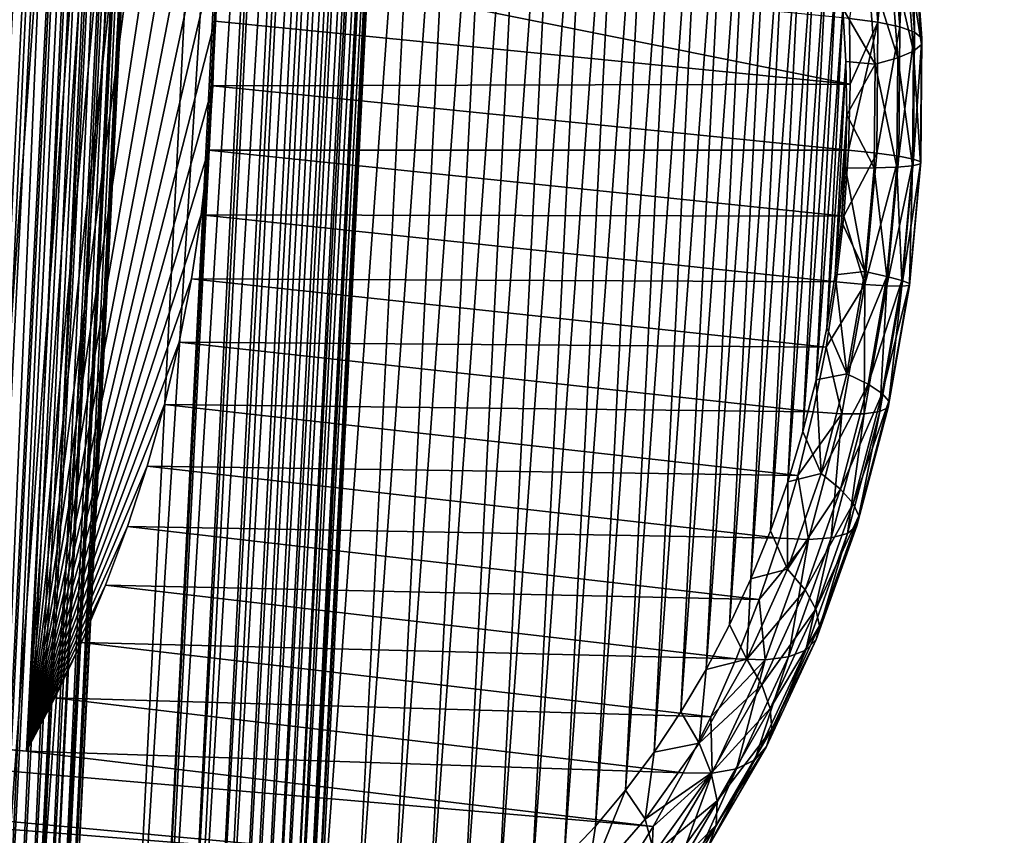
# Model space of a CAD drawing. Header units: millimetres. Extents: x -99 to 221, y -61 to 39.
# Tile 427 of 656: x 205.65 to 207.92, y -54.92 to -53.04. Entities that reach past the tile are written whole.
import ezdxf

# ---------------------------------------------------------------- set-up
doc = ezdxf.new("R2010")
doc.units = ezdxf.units.MM
doc.header["$LTSCALE"] = 33.374815
for name, color, linetype in [('121', 7, 'CONTINUOUS'), ('123', 7, 'CONTINUOUS'), ('125', 7, 'CONTINUOUS'), ('126', 7, 'CONTINUOUS'), ('128', 7, 'CONTINUOUS'), ('139', 7, 'CONTINUOUS'), ('140', 7, 'CONTINUOUS'), ('33', 7, 'CONTINUOUS')]:
    doc.layers.add(name, color=color, linetype=linetype)

msp = doc.modelspace()

# ---------------------------------------------------------------- linework, layer by layer
at = {"layer": '121', "color": 7, "linetype": 'Continuous'}
for points in [[(205.6835, -55.2995, -240.0072), (205.9616, -51.4402, -240.1148), (205.7673, -55.3281, -239.9205), (205.6835, -55.2995, -240.0072)], [(205.875, -51.4688, -240.1986), (205.9616, -51.4402, -240.1148), (205.6835, -55.2995, -240.0072), (205.875, -51.4688, -240.1986)], [(206.333, -55.3281, -239.3548), (206.5273, -51.4402, -239.5492), (206.611, -51.4688, -239.4625), (206.333, -55.3281, -239.3548)], [(205.6017, -55.2635, -240.0925), (205.875, -51.4688, -240.1986), (205.6835, -55.2995, -240.0072), (205.6017, -55.2635, -240.0925)], [(205.7896, -51.5047, -240.2804), (205.875, -51.4688, -240.1986), (205.6017, -55.2635, -240.0925), (205.7896, -51.5047, -240.2804)], [(206.4196, -55.2995, -239.2711), (206.333, -55.3281, -239.3548), (206.611, -51.4688, -239.4625), (206.4196, -55.2995, -239.2711)], [(206.6928, -51.5047, -239.3772), (206.4196, -55.2995, -239.2711), (206.611, -51.4688, -239.4625), (206.6928, -51.5047, -239.3772)], [(205.5219, -55.2203, -240.1767), (205.7896, -51.5047, -240.2804), (205.6017, -55.2635, -240.0925), (205.5219, -55.2203, -240.1767)], [(205.7054, -51.548, -240.3602), (205.7896, -51.5047, -240.2804), (205.5219, -55.2203, -240.1767), (205.7054, -51.548, -240.3602)], [(206.505, -55.2635, -239.1893), (206.4196, -55.2995, -239.2711), (206.6928, -51.5047, -239.3772), (206.505, -55.2635, -239.1893)], [(206.7726, -51.548, -239.293), (206.505, -55.2635, -239.1893), (206.6928, -51.5047, -239.3772), (206.7726, -51.548, -239.293)], [(205.4446, -55.17, -240.259), (205.7054, -51.548, -240.3602), (205.5219, -55.2203, -240.1767), (205.4446, -55.17, -240.259)], [(205.6231, -51.5983, -240.4375), (205.7054, -51.548, -240.3602), (205.4446, -55.17, -240.259), (205.6231, -51.5983, -240.4375)], [(206.5891, -55.2203, -239.1095), (206.505, -55.2635, -239.1893), (206.7726, -51.548, -239.293), (206.5891, -55.2203, -239.1095)], [(206.85, -51.5983, -239.2107), (206.5891, -55.2203, -239.1095), (206.7726, -51.548, -239.293), (206.85, -51.5983, -239.2107)], [(206.6715, -55.17, -239.0322), (206.5891, -55.2203, -239.1095), (206.85, -51.5983, -239.2107), (206.6715, -55.17, -239.0322)], [(206.9246, -51.6555, -239.1303), (206.6715, -55.17, -239.0322), (206.85, -51.5983, -239.2107), (206.9246, -51.6555, -239.1303)], [(206.7518, -55.1127, -238.9575), (206.6715, -55.17, -239.0322), (206.9246, -51.6555, -239.1303), (206.7518, -55.1127, -238.9575)], [(206.9963, -51.7195, -239.0523), (206.7518, -55.1127, -238.9575), (206.9246, -51.6555, -239.1303), (206.9963, -51.7195, -239.0523)], [(206.8299, -55.0488, -238.8859), (206.7518, -55.1127, -238.9575), (206.9963, -51.7195, -239.0523), (206.8299, -55.0488, -238.8859)], [(207.0646, -51.7898, -238.9769), (206.8299, -55.0488, -238.8859), (206.9963, -51.7195, -239.0523), (207.0646, -51.7898, -238.9769)], [(206.9052, -54.9784, -238.8175), (206.8299, -55.0488, -238.8859), (207.0646, -51.7898, -238.9769), (206.9052, -54.9784, -238.8175)], [(207.1294, -51.8664, -238.9044), (206.9052, -54.9784, -238.8175), (207.0646, -51.7898, -238.9769), (207.1294, -51.8664, -238.9044)], [(206.9777, -54.9019, -238.7527), (206.9052, -54.9784, -238.8175), (207.1294, -51.8664, -238.9044), (206.9777, -54.9019, -238.7527)], [(207.1904, -51.9488, -238.8352), (206.9777, -54.9019, -238.7527), (207.1294, -51.8664, -238.9044), (207.1904, -51.9488, -238.8352)], [(207.0469, -54.8195, -238.6917), (206.9777, -54.9019, -238.7527), (207.1904, -51.9488, -238.8352), (207.0469, -54.8195, -238.6917)], [(207.2474, -52.0367, -238.7694), (207.0469, -54.8195, -238.6917), (207.1904, -51.9488, -238.8352), (207.2474, -52.0367, -238.7694)], [(207.1127, -54.7315, -238.6347), (207.0469, -54.8195, -238.6917), (207.2474, -52.0367, -238.7694), (207.1127, -54.7315, -238.6347)], [(207.3001, -52.1299, -238.7074), (207.1127, -54.7315, -238.6347), (207.2474, -52.0367, -238.7694), (207.3001, -52.1299, -238.7074)], [(207.1747, -54.6384, -238.582), (207.1127, -54.7315, -238.6347), (207.3001, -52.1299, -238.7074), (207.1747, -54.6384, -238.582)], [(207.3483, -52.2279, -238.6494), (207.1747, -54.6384, -238.582), (207.3001, -52.1299, -238.7074), (207.3483, -52.2279, -238.6494)], [(207.2328, -54.5404, -238.5338), (207.1747, -54.6384, -238.582), (207.3483, -52.2279, -238.6494), (207.2328, -54.5404, -238.5338)], [(207.392, -52.3304, -238.5955), (207.2328, -54.5404, -238.5338), (207.3483, -52.2279, -238.6494), (207.392, -52.3304, -238.5955)], [(207.2866, -54.4378, -238.4901), (207.2328, -54.5404, -238.5338), (207.392, -52.3304, -238.5955), (207.2866, -54.4378, -238.4901)], [(207.4307, -52.4369, -238.546), (207.2866, -54.4378, -238.4901), (207.392, -52.3304, -238.5955), (207.4307, -52.4369, -238.546)], [(207.3361, -54.3313, -238.4514), (207.2866, -54.4378, -238.4901), (207.4307, -52.4369, -238.546), (207.3361, -54.3313, -238.4514)], [(207.4646, -52.5472, -238.5012), (207.3361, -54.3313, -238.4514), (207.4307, -52.4369, -238.546), (207.4646, -52.5472, -238.5012)], [(207.3809, -54.221, -238.4175), (207.3361, -54.3313, -238.4514), (207.4646, -52.5472, -238.5012), (207.3809, -54.221, -238.4175)], [(207.4933, -52.6606, -238.4611), (207.3809, -54.221, -238.4175), (207.4646, -52.5472, -238.5012), (207.4933, -52.6606, -238.4611)], [(207.421, -54.1076, -238.3888), (207.3809, -54.221, -238.4175), (207.4933, -52.6606, -238.4611), (207.421, -54.1076, -238.3888)], [(207.5169, -52.7769, -238.4259), (207.421, -54.1076, -238.3888), (207.4933, -52.6606, -238.4611), (207.5169, -52.7769, -238.4259)], [(207.4562, -53.9914, -238.3652), (207.421, -54.1076, -238.3888), (207.5169, -52.7769, -238.4259), (207.4562, -53.9914, -238.3652)], [(207.5351, -52.8955, -238.3958), (207.4562, -53.9914, -238.3652), (207.5169, -52.7769, -238.4259), (207.5351, -52.8955, -238.3958)], [(207.4863, -53.8727, -238.347), (207.4562, -53.9914, -238.3652), (207.5351, -52.8955, -238.3958), (207.4863, -53.8727, -238.347)], [(207.548, -53.016, -238.3709), (207.4863, -53.8727, -238.347), (207.5351, -52.8955, -238.3958), (207.548, -53.016, -238.3709)], [(207.5112, -53.7523, -238.3341), (207.4863, -53.8727, -238.347), (207.548, -53.016, -238.3709), (207.5112, -53.7523, -238.3341)], [(207.5554, -53.1379, -238.3513), (207.5112, -53.7523, -238.3341), (207.548, -53.016, -238.3709), (207.5554, -53.1379, -238.3513)], [(207.5308, -53.6303, -238.3267), (207.5112, -53.7523, -238.3341), (207.5554, -53.1379, -238.3513), (207.5308, -53.6303, -238.3267)], [(207.5574, -53.2608, -238.337), (207.5308, -53.6303, -238.3267), (207.5554, -53.1379, -238.3513), (207.5574, -53.2608, -238.337)], [(207.5451, -53.5075, -238.3247), (207.5308, -53.6303, -238.3267), (207.5574, -53.2608, -238.337), (207.5451, -53.5075, -238.3247)], [(207.554, -53.3841, -238.3281), (207.5451, -53.5075, -238.3247), (207.5574, -53.2608, -238.337), (207.554, -53.3841, -238.3281)]]:
    msp.add_3dface(points, dxfattribs=at)
at = {"layer": '123', "color": 7, "linetype": 'Continuous'}
for points in [[(206.099, -53.0446, -235.9891), (207.5653, -53.1901, -237.4974), (206.0974, -52.896, -236.0056), (206.099, -53.0446, -235.9891)], [(207.5653, -53.1901, -237.4974), (207.5634, -53.0384, -237.5145), (206.0974, -52.896, -236.0056), (207.5653, -53.1901, -237.4974)], [(206.0946, -53.1938, -235.9786), (207.5653, -53.1901, -237.4974), (206.099, -53.0446, -235.9891), (206.0946, -53.1938, -235.9786)], [(186.5521, -53.1348, -216.8227), (186.3811, -53.385, -216.9687), (207.0371, -55.0218, -237.8425), (186.5521, -53.1348, -216.8227)], [(207.1108, -54.9032, -237.7807), (186.5521, -53.1348, -216.8227), (207.0371, -55.0218, -237.8425), (207.1108, -54.9032, -237.7807)], [(186.5521, -53.1348, -216.8227), (207.1108, -54.9032, -237.7807), (205.6643, -54.7291, -236.2555), (186.5521, -53.1348, -216.8227)], [(205.2473, -54.6895, -235.8266), (186.5521, -53.1348, -216.8227), (205.6643, -54.7291, -236.2555), (205.2473, -54.6895, -235.8266)], [(206.0841, -53.3429, -235.9742), (207.5609, -53.3424, -237.4866), (206.0946, -53.1938, -235.9786), (206.0841, -53.3429, -235.9742)], [(207.5609, -53.3424, -237.4866), (207.5653, -53.1901, -237.4974), (206.0946, -53.1938, -235.9786), (207.5609, -53.3424, -237.4866)], [(206.0677, -53.4915, -235.9758), (207.5501, -53.4947, -237.4822), (206.0841, -53.3429, -235.9742), (206.0677, -53.4915, -235.9758)], [(207.5501, -53.4947, -237.4822), (207.5609, -53.3424, -237.4866), (206.0841, -53.3429, -235.9742), (207.5501, -53.4947, -237.4822)], [(186.3811, -53.385, -216.9687), (186.1926, -53.6087, -217.1349), (206.8764, -55.2411, -237.9814), (186.3811, -53.385, -216.9687)], [(207.0371, -55.0218, -237.8425), (186.3811, -53.385, -216.9687), (206.9589, -55.1346, -237.9095), (207.0371, -55.0218, -237.8425)], [(206.9589, -55.1346, -237.9095), (186.3811, -53.385, -216.9687), (206.8764, -55.2411, -237.9814), (206.9589, -55.1346, -237.9095)], [(206.0452, -53.6392, -235.9835), (207.533, -53.6464, -237.4841), (206.0677, -53.4915, -235.9758), (206.0452, -53.6392, -235.9835)], [(207.533, -53.6464, -237.4841), (207.5501, -53.4947, -237.4822), (206.0677, -53.4915, -235.9758), (207.533, -53.6464, -237.4841)], [(186.1926, -53.6087, -217.1349), (185.9888, -53.8029, -217.3192), (206.6997, -55.434, -238.1388), (186.1926, -53.6087, -217.1349)], [(206.8764, -55.2411, -237.9814), (186.1926, -53.6087, -217.1349), (206.7899, -55.3411, -238.0579), (206.8764, -55.2411, -237.9814)], [(206.7899, -55.3411, -238.0579), (186.1926, -53.6087, -217.1349), (206.6997, -55.434, -238.1388), (206.7899, -55.3411, -238.0579)], [(206.0169, -53.7854, -235.9972), (207.5096, -53.7971, -237.4925), (206.0452, -53.6392, -235.9835), (206.0169, -53.7854, -235.9972)], [(207.5096, -53.7971, -237.4925), (207.533, -53.6464, -237.4841), (206.0452, -53.6392, -235.9835), (207.5096, -53.7971, -237.4925)], [(205.9828, -53.9297, -236.0169), (207.48, -53.9462, -237.5071), (206.0169, -53.7854, -235.9972), (205.9828, -53.9297, -236.0169)], [(207.48, -53.9462, -237.5071), (207.5096, -53.7971, -237.4925), (206.0169, -53.7854, -235.9972), (207.48, -53.9462, -237.5071)], [(206.6997, -55.434, -238.1388), (185.9888, -53.8029, -217.3192), (206.6061, -55.5197, -238.2238), (206.6997, -55.434, -238.1388)], [(206.6061, -55.5197, -238.2238), (185.9888, -53.8029, -217.3192), (193.819, -54.5206, -225.3995), (206.6061, -55.5197, -238.2238)], [(205.9431, -54.0715, -236.0424), (207.4443, -54.0932, -237.5281), (205.9828, -53.9297, -236.0169), (205.9431, -54.0715, -236.0424)], [(207.4443, -54.0932, -237.5281), (207.48, -53.9462, -237.5071), (205.9828, -53.9297, -236.0169), (207.4443, -54.0932, -237.5281)], [(205.8977, -54.2107, -236.0739), (207.4027, -54.2376, -237.5553), (205.9431, -54.0715, -236.0424), (205.8977, -54.2107, -236.0739)], [(207.4027, -54.2376, -237.5553), (207.4443, -54.0932, -237.5281), (205.9431, -54.0715, -236.0424), (207.4027, -54.2376, -237.5553)], [(205.847, -54.3463, -236.111), (207.3552, -54.3789, -237.5887), (205.8977, -54.2107, -236.0739), (205.847, -54.3463, -236.111)], [(207.3552, -54.3789, -237.5887), (207.4027, -54.2376, -237.5553), (205.8977, -54.2107, -236.0739), (207.3552, -54.3789, -237.5887)], [(205.7911, -54.4783, -236.1538), (207.3021, -54.5165, -237.628), (205.847, -54.3463, -236.111), (205.7911, -54.4783, -236.1538)], [(207.3021, -54.5165, -237.628), (207.3552, -54.3789, -237.5887), (205.847, -54.3463, -236.111), (207.3021, -54.5165, -237.628)], [(205.7302, -54.6058, -236.2019), (207.2436, -54.6501, -237.6733), (205.7911, -54.4783, -236.1538), (205.7302, -54.6058, -236.2019)], [(207.2436, -54.6501, -237.6733), (207.3021, -54.5165, -237.628), (205.7911, -54.4783, -236.1538), (207.2436, -54.6501, -237.6733)], [(194.9162, -54.7432, -226.8359), (206.5095, -55.5979, -238.3126), (193.819, -54.5206, -225.3995), (194.9162, -54.7432, -226.8359)], [(206.5095, -55.5979, -238.3126), (206.6061, -55.5197, -238.2238), (193.819, -54.5206, -225.3995), (206.5095, -55.5979, -238.3126)], [(205.6643, -54.7291, -236.2555), (207.1797, -54.7792, -237.7242), (205.7302, -54.6058, -236.2019), (205.6643, -54.7291, -236.2555)], [(207.1797, -54.7792, -237.7242), (207.2436, -54.6501, -237.6733), (205.7302, -54.6058, -236.2019), (207.1797, -54.7792, -237.7242)], [(207.1108, -54.9032, -237.7807), (207.1797, -54.7792, -237.7242), (205.6643, -54.7291, -236.2555), (207.1108, -54.9032, -237.7807)], [(206.3085, -55.7303, -238.5003), (206.4102, -55.6681, -238.4049), (194.9162, -54.7432, -226.8359), (206.3085, -55.7303, -238.5003)], [(206.4102, -55.6681, -238.4049), (206.5095, -55.5979, -238.3126), (194.9162, -54.7432, -226.8359), (206.4102, -55.6681, -238.4049)], [(196.0682, -54.9501, -228.3443), (206.3085, -55.7303, -238.5003), (194.9162, -54.7432, -226.8359), (196.0682, -54.9501, -228.3443)]]:
    msp.add_3dface(points, dxfattribs=at)
at = {"layer": '125', "color": 7, "linetype": 'Continuous'}
for points in [[(207.5634, -53.0384, -237.5145), (207.6288, -53.047, -237.5945), (207.6059, -52.7486, -237.6472), (207.5634, -53.0384, -237.5145)], [(207.6288, -53.047, -237.5945), (207.6568, -52.7629, -237.7365), (207.6059, -52.7486, -237.6472), (207.6288, -53.047, -237.5945)], [(207.6794, -53.0577, -237.6844), (207.6568, -52.7629, -237.7365), (207.6288, -53.047, -237.5945), (207.6794, -53.0577, -237.6844)], [(207.6794, -53.0577, -237.6844), (207.6916, -52.7811, -237.8325), (207.6568, -52.7629, -237.7365), (207.6794, -53.0577, -237.6844)], [(207.7137, -53.0702, -237.7816), (207.6916, -52.7811, -237.8325), (207.6794, -53.0577, -237.6844), (207.7137, -53.0702, -237.7816)], [(207.7137, -53.0702, -237.7816), (207.7093, -52.8026, -237.9325), (207.6916, -52.7811, -237.8325), (207.7137, -53.0702, -237.7816)], [(207.7306, -53.084, -237.883), (207.7092, -52.8269, -238.0334), (207.7093, -52.8026, -237.9325), (207.7306, -53.084, -237.883)], [(207.7306, -53.084, -237.883), (207.7093, -52.8026, -237.9325), (207.7137, -53.0702, -237.7816), (207.7306, -53.084, -237.883)], [(207.7297, -53.0988, -237.9857), (207.6913, -52.8531, -238.1322), (207.7092, -52.8269, -238.0334), (207.7297, -53.0988, -237.9857)], [(207.7297, -53.0988, -237.9857), (207.7092, -52.8269, -238.0334), (207.7306, -53.084, -237.883), (207.7297, -53.0988, -237.9857)], [(207.7109, -53.114, -238.0866), (207.6563, -52.8805, -238.226), (207.6913, -52.8531, -238.1322), (207.7109, -53.114, -238.0866)], [(207.7109, -53.114, -238.0866), (207.6913, -52.8531, -238.1322), (207.7297, -53.0988, -237.9857), (207.7109, -53.114, -238.0866)], [(207.6748, -53.1294, -238.1827), (207.6052, -52.9083, -238.312), (207.6563, -52.8805, -238.226), (207.6748, -53.1294, -238.1827)], [(207.6748, -53.1294, -238.1827), (207.6563, -52.8805, -238.226), (207.7109, -53.114, -238.0866), (207.6748, -53.1294, -238.1827)], [(207.6225, -53.1443, -238.2711), (207.548, -53.016, -238.3709), (207.6052, -52.9083, -238.312), (207.6225, -53.1443, -238.2711)], [(207.6225, -53.1443, -238.2711), (207.6052, -52.9083, -238.312), (207.6748, -53.1294, -238.1827), (207.6225, -53.1443, -238.2711)], [(207.5554, -53.1379, -238.3513), (207.548, -53.016, -238.3709), (207.6225, -53.1443, -238.2711), (207.5554, -53.1379, -238.3513)], [(207.5653, -53.1901, -237.4974), (207.5609, -53.3424, -237.4866), (207.6288, -53.047, -237.5945), (207.5653, -53.1901, -237.4974)], [(207.5609, -53.3424, -237.4866), (207.6263, -53.3497, -237.5667), (207.6288, -53.047, -237.5945), (207.5609, -53.3424, -237.4866)], [(207.5634, -53.0384, -237.5145), (207.5653, -53.1901, -237.4974), (207.6288, -53.047, -237.5945), (207.5634, -53.0384, -237.5145)], [(207.6263, -53.3497, -237.5667), (207.6794, -53.0577, -237.6844), (207.6288, -53.047, -237.5945), (207.6263, -53.3497, -237.5667)], [(207.677, -53.3567, -237.657), (207.6794, -53.0577, -237.6844), (207.6263, -53.3497, -237.5667), (207.677, -53.3567, -237.657)], [(207.677, -53.3567, -237.657), (207.7137, -53.0702, -237.7816), (207.6794, -53.0577, -237.6844), (207.677, -53.3567, -237.657)], [(207.7113, -53.3633, -237.7547), (207.7137, -53.0702, -237.7816), (207.677, -53.3567, -237.657), (207.7113, -53.3633, -237.7547)], [(207.7113, -53.3633, -237.7547), (207.7306, -53.084, -237.883), (207.7137, -53.0702, -237.7816), (207.7113, -53.3633, -237.7547)], [(207.7282, -53.3693, -237.8569), (207.7306, -53.084, -237.883), (207.7113, -53.3633, -237.7547), (207.7282, -53.3693, -237.8569)], [(207.7282, -53.3693, -237.8569), (207.7297, -53.0988, -237.9857), (207.7306, -53.084, -237.883), (207.7282, -53.3693, -237.8569)], [(207.7086, -53.3786, -238.0625), (207.6748, -53.1294, -238.1827), (207.7109, -53.114, -238.0866), (207.7086, -53.3786, -238.0625)], [(207.7086, -53.3786, -238.0625), (207.7109, -53.114, -238.0866), (207.7273, -53.3744, -237.9605), (207.7086, -53.3786, -238.0625)], [(207.7273, -53.3744, -237.9605), (207.7109, -53.114, -238.0866), (207.7297, -53.0988, -237.9857), (207.7273, -53.3744, -237.9605)], [(207.7273, -53.3744, -237.9605), (207.7297, -53.0988, -237.9857), (207.7282, -53.3693, -237.8569), (207.7273, -53.3744, -237.9605)], [(207.5574, -53.2608, -238.337), (207.5554, -53.1379, -238.3513), (207.6225, -53.1443, -238.2711), (207.5574, -53.2608, -238.337)], [(207.6725, -53.3816, -238.1597), (207.6225, -53.1443, -238.2711), (207.6748, -53.1294, -238.1827), (207.6725, -53.3816, -238.1597)], [(207.6725, -53.3816, -238.1597), (207.6748, -53.1294, -238.1827), (207.7086, -53.3786, -238.0625), (207.6725, -53.3816, -238.1597)], [(207.6203, -53.3835, -238.2494), (207.5574, -53.2608, -238.337), (207.6225, -53.1443, -238.2711), (207.6203, -53.3835, -238.2494)], [(207.6203, -53.3835, -238.2494), (207.6225, -53.1443, -238.2711), (207.6725, -53.3816, -238.1597), (207.6203, -53.3835, -238.2494)], [(207.554, -53.3841, -238.3281), (207.5574, -53.2608, -238.337), (207.6203, -53.3835, -238.2494), (207.554, -53.3841, -238.3281)], [(207.5609, -53.3424, -237.4866), (207.5501, -53.4947, -237.4822), (207.6263, -53.3497, -237.5667), (207.5609, -53.3424, -237.4866)], [(207.5501, -53.4947, -237.4822), (207.5985, -53.6523, -237.5642), (207.6263, -53.3497, -237.5667), (207.5501, -53.4947, -237.4822)], [(207.5985, -53.6523, -237.5642), (207.677, -53.3567, -237.657), (207.6263, -53.3497, -237.5667), (207.5985, -53.6523, -237.5642)], [(207.6495, -53.6557, -237.6545), (207.677, -53.3567, -237.657), (207.5985, -53.6523, -237.5642), (207.6495, -53.6557, -237.6545)], [(207.6495, -53.6557, -237.6545), (207.7113, -53.3633, -237.7547), (207.677, -53.3567, -237.657), (207.6495, -53.6557, -237.6545)], [(207.6844, -53.6565, -237.7523), (207.7113, -53.3633, -237.7547), (207.6495, -53.6557, -237.6545), (207.6844, -53.6565, -237.7523)], [(207.6844, -53.6565, -237.7523), (207.7282, -53.3693, -237.8569), (207.7113, -53.3633, -237.7547), (207.6844, -53.6565, -237.7523)], [(207.5451, -53.5075, -238.3247), (207.554, -53.3841, -238.3281), (207.5986, -53.6227, -238.2472), (207.5451, -53.5075, -238.3247)], [(207.5986, -53.6227, -238.2472), (207.554, -53.3841, -238.3281), (207.6203, -53.3835, -238.2494), (207.5986, -53.6227, -238.2472)], [(207.5986, -53.6227, -238.2472), (207.6203, -53.3835, -238.2494), (207.6496, -53.6339, -238.1575), (207.5986, -53.6227, -238.2472)], [(207.6496, -53.6339, -238.1575), (207.6203, -53.3835, -238.2494), (207.6725, -53.3816, -238.1597), (207.6496, -53.6339, -238.1575)], [(207.6496, -53.6339, -238.1575), (207.6725, -53.3816, -238.1597), (207.6844, -53.6431, -238.0602), (207.6496, -53.6339, -238.1575)], [(207.6844, -53.6431, -238.0602), (207.6725, -53.3816, -238.1597), (207.7086, -53.3786, -238.0625), (207.6844, -53.6431, -238.0602)], [(207.7021, -53.6546, -237.8545), (207.7282, -53.3693, -237.8569), (207.6844, -53.6565, -237.7523), (207.7021, -53.6546, -237.8545)], [(207.6844, -53.6431, -238.0602), (207.7086, -53.3786, -238.0625), (207.7021, -53.6501, -237.9582), (207.6844, -53.6431, -238.0602)], [(207.7021, -53.6546, -237.8545), (207.7273, -53.3744, -237.9605), (207.7282, -53.3693, -237.8569), (207.7021, -53.6546, -237.8545)], [(207.7021, -53.6501, -237.9582), (207.7273, -53.3744, -237.9605), (207.7021, -53.6546, -237.8545), (207.7021, -53.6501, -237.9582)], [(207.7021, -53.6501, -237.9582), (207.7086, -53.3786, -238.0625), (207.7273, -53.3744, -237.9605), (207.7021, -53.6501, -237.9582)], [(207.5501, -53.4947, -237.4822), (207.533, -53.6464, -237.4841), (207.5985, -53.6523, -237.5642), (207.5501, -53.4947, -237.4822)], [(207.5308, -53.6303, -238.3267), (207.5451, -53.5075, -238.3247), (207.5986, -53.6227, -238.2472), (207.5308, -53.6303, -238.3267)], [(207.5112, -53.7523, -238.3341), (207.5308, -53.6303, -238.3267), (207.5577, -53.8587, -238.2645), (207.5112, -53.7523, -238.3341)], [(207.5577, -53.8587, -238.2645), (207.5308, -53.6303, -238.3267), (207.5986, -53.6227, -238.2472), (207.5577, -53.8587, -238.2645)], [(207.5577, -53.8587, -238.2645), (207.5986, -53.6227, -238.2472), (207.6496, -53.6339, -238.1575), (207.5577, -53.8587, -238.2645)], [(207.6062, -53.8827, -238.1759), (207.5577, -53.8587, -238.2645), (207.6496, -53.6339, -238.1575), (207.6062, -53.8827, -238.1759)], [(207.6062, -53.8827, -238.1759), (207.6496, -53.6339, -238.1575), (207.6844, -53.6431, -238.0602), (207.6062, -53.8827, -238.1759)], [(207.533, -53.6464, -237.4841), (207.5096, -53.7971, -237.4925), (207.5985, -53.6523, -237.5642), (207.533, -53.6464, -237.4841)], [(207.5096, -53.7971, -237.4925), (207.5458, -53.9508, -237.5871), (207.5985, -53.6523, -237.5642), (207.5096, -53.7971, -237.4925)], [(207.5458, -53.9508, -237.5871), (207.5975, -53.9506, -237.6771), (207.5985, -53.6523, -237.5642), (207.5458, -53.9508, -237.5871)], [(207.5975, -53.9506, -237.6771), (207.6495, -53.6557, -237.6545), (207.5985, -53.6523, -237.5642), (207.5975, -53.9506, -237.6771)], [(207.5975, -53.9506, -237.6771), (207.6334, -53.9456, -237.7743), (207.6495, -53.6557, -237.6545), (207.5975, -53.9506, -237.6771)], [(207.6388, -53.904, -238.0797), (207.6062, -53.8827, -238.1759), (207.6844, -53.6431, -238.0602), (207.6388, -53.904, -238.0797)], [(207.6334, -53.9456, -237.7743), (207.6844, -53.6565, -237.7523), (207.6495, -53.6557, -237.6545), (207.6334, -53.9456, -237.7743)], [(207.6334, -53.9456, -237.7743), (207.6526, -53.9359, -237.8759), (207.6844, -53.6565, -237.7523), (207.6334, -53.9456, -237.7743)], [(207.6388, -53.904, -238.0797), (207.6844, -53.6431, -238.0602), (207.7021, -53.6501, -237.9582), (207.6388, -53.904, -238.0797)], [(207.6544, -53.922, -237.9787), (207.6388, -53.904, -238.0797), (207.7021, -53.6501, -237.9582), (207.6544, -53.922, -237.9787)], [(207.6526, -53.9359, -237.8759), (207.6544, -53.922, -237.9787), (207.7021, -53.6546, -237.8545), (207.6526, -53.9359, -237.8759)], [(207.6526, -53.9359, -237.8759), (207.7021, -53.6546, -237.8545), (207.6844, -53.6565, -237.7523), (207.6526, -53.9359, -237.8759)], [(207.6544, -53.922, -237.9787), (207.7021, -53.6501, -237.9582), (207.7021, -53.6546, -237.8545), (207.6544, -53.922, -237.9787)], [(207.4863, -53.8727, -238.347), (207.5112, -53.7523, -238.3341), (207.5577, -53.8587, -238.2645), (207.4863, -53.8727, -238.347)], [(207.5096, -53.7971, -237.4925), (207.48, -53.9462, -237.5071), (207.5458, -53.9508, -237.5871), (207.5096, -53.7971, -237.4925)], [(207.4981, -54.0884, -238.3011), (207.4863, -53.8727, -238.347), (207.5577, -53.8587, -238.2645), (207.4981, -54.0884, -238.3011)], [(207.4981, -54.0884, -238.3011), (207.5577, -53.8587, -238.2645), (207.6062, -53.8827, -238.1759), (207.4981, -54.0884, -238.3011)], [(207.4562, -53.9914, -238.3652), (207.4863, -53.8727, -238.347), (207.4981, -54.0884, -238.3011), (207.4562, -53.9914, -238.3652)], [(207.5431, -54.1249, -238.2149), (207.4981, -54.0884, -238.3011), (207.6062, -53.8827, -238.1759), (207.5431, -54.1249, -238.2149)], [(207.5431, -54.1249, -238.2149), (207.6062, -53.8827, -238.1759), (207.6388, -53.904, -238.0797), (207.5431, -54.1249, -238.2149)], [(207.5723, -54.1579, -238.1208), (207.5431, -54.1249, -238.2149), (207.6388, -53.904, -238.0797), (207.5723, -54.1579, -238.1208)], [(207.5723, -54.1579, -238.1208), (207.6388, -53.904, -238.0797), (207.6544, -53.922, -237.9787), (207.5723, -54.1579, -238.1208)], [(207.5849, -54.1864, -238.0218), (207.5723, -54.1579, -238.1208), (207.6544, -53.922, -237.9787), (207.5849, -54.1864, -238.0218)], [(207.5849, -54.1864, -238.0218), (207.6544, -53.922, -237.9787), (207.6526, -53.9359, -237.8759), (207.5849, -54.1864, -238.0218)], [(207.48, -53.9462, -237.5071), (207.4443, -54.0932, -237.5281), (207.5458, -53.9508, -237.5871), (207.48, -53.9462, -237.5071)], [(207.4443, -54.0932, -237.5281), (207.4689, -54.2409, -237.6351), (207.5458, -53.9508, -237.5871), (207.4443, -54.0932, -237.5281)], [(207.4689, -54.2409, -237.6351), (207.5215, -54.2372, -237.7244), (207.5458, -53.9508, -237.5871), (207.4689, -54.2409, -237.6351)], [(207.5215, -54.2372, -237.7244), (207.5591, -54.2266, -237.8206), (207.5975, -53.9506, -237.6771), (207.5215, -54.2372, -237.7244)], [(207.5215, -54.2372, -237.7244), (207.5975, -53.9506, -237.6771), (207.5458, -53.9508, -237.5871), (207.5215, -54.2372, -237.7244)], [(207.5591, -54.2266, -237.8206), (207.6334, -53.9456, -237.7743), (207.5975, -53.9506, -237.6771), (207.5591, -54.2266, -237.8206)], [(207.5591, -54.2266, -237.8206), (207.5804, -54.2095, -237.9207), (207.6334, -53.9456, -237.7743), (207.5591, -54.2266, -237.8206)], [(207.5804, -54.2095, -237.9207), (207.5849, -54.1864, -238.0218), (207.6526, -53.9359, -237.8759), (207.5804, -54.2095, -237.9207)], [(207.5804, -54.2095, -237.9207), (207.6526, -53.9359, -237.8759), (207.6334, -53.9456, -237.7743), (207.5804, -54.2095, -237.9207)], [(207.421, -54.1076, -238.3888), (207.4562, -53.9914, -238.3652), (207.4981, -54.0884, -238.3011), (207.421, -54.1076, -238.3888)], [(207.4443, -54.0932, -237.5281), (207.4027, -54.2376, -237.5553), (207.4689, -54.2409, -237.6351), (207.4443, -54.0932, -237.5281)], [(207.4206, -54.3089, -238.3565), (207.4981, -54.0884, -238.3011), (207.5431, -54.1249, -238.2149), (207.4206, -54.3089, -238.3565)], [(207.4206, -54.3089, -238.3565), (207.421, -54.1076, -238.3888), (207.4981, -54.0884, -238.3011), (207.4206, -54.3089, -238.3565)], [(207.3809, -54.221, -238.4175), (207.421, -54.1076, -238.3888), (207.4206, -54.3089, -238.3565), (207.3809, -54.221, -238.4175)], [(207.461, -54.3572, -238.2738), (207.4206, -54.3089, -238.3565), (207.5431, -54.1249, -238.2149), (207.461, -54.3572, -238.2738)], [(207.461, -54.3572, -238.2738), (207.5431, -54.1249, -238.2149), (207.5723, -54.1579, -238.1208), (207.461, -54.3572, -238.2738)], [(207.4858, -54.4013, -238.183), (207.461, -54.3572, -238.2738), (207.5723, -54.1579, -238.1208), (207.4858, -54.4013, -238.183)], [(207.4858, -54.4013, -238.183), (207.5723, -54.1579, -238.1208), (207.5849, -54.1864, -238.0218), (207.4858, -54.4013, -238.183)], [(207.4944, -54.4398, -238.0869), (207.4858, -54.4013, -238.183), (207.5849, -54.1864, -238.0218), (207.4944, -54.4398, -238.0869)], [(207.4944, -54.4398, -238.0869), (207.5849, -54.1864, -238.0218), (207.5804, -54.2095, -237.9207), (207.4944, -54.4398, -238.0869)], [(207.3361, -54.3313, -238.4514), (207.3809, -54.221, -238.4175), (207.4206, -54.3089, -238.3565), (207.3361, -54.3313, -238.4514)], [(207.4624, -54.4958, -237.8903), (207.5591, -54.2266, -237.8206), (207.5215, -54.2372, -237.7244), (207.4624, -54.4958, -237.8903)], [(207.4624, -54.4958, -237.8903), (207.4866, -54.4716, -237.9884), (207.5591, -54.2266, -237.8206), (207.4624, -54.4958, -237.8903)], [(207.4866, -54.4716, -237.9884), (207.4944, -54.4398, -238.0869), (207.5804, -54.2095, -237.9207), (207.4866, -54.4716, -237.9884)], [(207.4866, -54.4716, -237.9884), (207.5804, -54.2095, -237.9207), (207.5591, -54.2266, -237.8206), (207.4866, -54.4716, -237.9884)], [(207.4027, -54.2376, -237.5553), (207.3552, -54.3789, -237.5887), (207.4689, -54.2409, -237.6351), (207.4027, -54.2376, -237.5553)], [(207.3552, -54.3789, -237.5887), (207.3688, -54.5186, -237.7074), (207.4689, -54.2409, -237.6351), (207.3552, -54.3789, -237.5887)], [(207.3688, -54.5186, -237.7074), (207.4228, -54.5116, -237.7957), (207.4689, -54.2409, -237.6351), (207.3688, -54.5186, -237.7074)], [(207.4228, -54.5116, -237.7957), (207.4624, -54.4958, -237.8903), (207.5215, -54.2372, -237.7244), (207.4228, -54.5116, -237.7957)], [(207.4228, -54.5116, -237.7957), (207.5215, -54.2372, -237.7244), (207.4689, -54.2409, -237.6351), (207.4228, -54.5116, -237.7957)], [(207.3263, -54.5172, -238.43), (207.4206, -54.3089, -238.3565), (207.461, -54.3572, -238.2738), (207.3263, -54.5172, -238.43)], [(207.3263, -54.5172, -238.43), (207.3361, -54.3313, -238.4514), (207.4206, -54.3089, -238.3565), (207.3263, -54.5172, -238.43)], [(207.2866, -54.4378, -238.4901), (207.3361, -54.3313, -238.4514), (207.3263, -54.5172, -238.43), (207.2866, -54.4378, -238.4901)], [(207.361, -54.5764, -238.3518), (207.3263, -54.5172, -238.43), (207.461, -54.3572, -238.2738), (207.361, -54.5764, -238.3518)], [(207.361, -54.5764, -238.3518), (207.461, -54.3572, -238.2738), (207.4858, -54.4013, -238.183), (207.361, -54.5764, -238.3518)], [(207.3552, -54.3789, -237.5887), (207.3021, -54.5165, -237.628), (207.3688, -54.5186, -237.7074), (207.3552, -54.3789, -237.5887)], [(207.3805, -54.6308, -238.2654), (207.361, -54.5764, -238.3518), (207.4858, -54.4013, -238.183), (207.3805, -54.6308, -238.2654)], [(207.3805, -54.6308, -238.2654), (207.4858, -54.4013, -238.183), (207.4944, -54.4398, -238.0869), (207.3805, -54.6308, -238.2654)], [(207.2328, -54.5404, -238.5338), (207.2866, -54.4378, -238.4901), (207.3263, -54.5172, -238.43), (207.2328, -54.5404, -238.5338)], [(207.3843, -54.6786, -238.1732), (207.3805, -54.6308, -238.2654), (207.4944, -54.4398, -238.0869), (207.3843, -54.6786, -238.1732)], [(207.3843, -54.6786, -238.1732), (207.4944, -54.4398, -238.0869), (207.4866, -54.4716, -237.9884), (207.3843, -54.6786, -238.1732)], [(207.3723, -54.7185, -238.078), (207.3843, -54.6786, -238.1732), (207.4866, -54.4716, -237.9884), (207.3723, -54.7185, -238.078)], [(207.3723, -54.7185, -238.078), (207.4866, -54.4716, -237.9884), (207.4624, -54.4958, -237.8903), (207.3723, -54.7185, -238.078)], [(207.3447, -54.7493, -237.9827), (207.3723, -54.7185, -238.078), (207.4624, -54.4958, -237.8903), (207.3447, -54.7493, -237.9827)], [(207.3447, -54.7493, -237.9827), (207.4624, -54.4958, -237.8903), (207.4228, -54.5116, -237.7957), (207.3447, -54.7493, -237.9827)], [(207.2164, -54.7105, -238.5207), (207.3263, -54.5172, -238.43), (207.361, -54.5764, -238.3518), (207.2164, -54.7105, -238.5207)], [(207.2164, -54.7105, -238.5207), (207.2328, -54.5404, -238.5338), (207.3263, -54.5172, -238.43), (207.2164, -54.7105, -238.5207)], [(207.3021, -54.5165, -237.628), (207.2436, -54.6501, -237.6733), (207.3688, -54.5186, -237.7074), (207.3021, -54.5165, -237.628)], [(207.2436, -54.6501, -237.6733), (207.2469, -54.7801, -237.8031), (207.3688, -54.5186, -237.7074), (207.2436, -54.6501, -237.6733)], [(207.2469, -54.7801, -237.8031), (207.3025, -54.77, -237.8901), (207.3688, -54.5186, -237.7074), (207.2469, -54.7801, -237.8031)], [(207.3025, -54.77, -237.8901), (207.3447, -54.7493, -237.9827), (207.4228, -54.5116, -237.7957), (207.3025, -54.77, -237.8901)], [(207.3025, -54.77, -237.8901), (207.4228, -54.5116, -237.7957), (207.3688, -54.5186, -237.7074), (207.3025, -54.77, -237.8901)], [(207.1747, -54.6384, -238.582), (207.2328, -54.5404, -238.5338), (207.2164, -54.7105, -238.5207), (207.1747, -54.6384, -238.582)], [(207.2445, -54.7797, -238.448), (207.2164, -54.7105, -238.5207), (207.361, -54.5764, -238.3518), (207.2445, -54.7797, -238.448)], [(207.2445, -54.7797, -238.448), (207.361, -54.5764, -238.3518), (207.3805, -54.6308, -238.2654), (207.2445, -54.7797, -238.448)], [(207.1127, -54.7315, -238.6347), (207.1747, -54.6384, -238.582), (207.2164, -54.7105, -238.5207), (207.1127, -54.7315, -238.6347)], [(207.2578, -54.8434, -238.3668), (207.2445, -54.7797, -238.448), (207.3805, -54.6308, -238.2654), (207.2578, -54.8434, -238.3668)], [(207.2578, -54.8434, -238.3668), (207.3805, -54.6308, -238.2654), (207.3843, -54.6786, -238.1732), (207.2578, -54.8434, -238.3668)], [(207.2436, -54.6501, -237.6733), (207.1797, -54.7792, -237.7242), (207.2469, -54.7801, -237.8031), (207.2436, -54.6501, -237.6733)], [(207.256, -54.8997, -238.2793), (207.3843, -54.6786, -238.1732), (207.3723, -54.7185, -238.078), (207.256, -54.8997, -238.2793)], [(207.256, -54.8997, -238.2793), (207.2578, -54.8434, -238.3668), (207.3843, -54.6786, -238.1732), (207.256, -54.8997, -238.2793)], [(207.0922, -54.8863, -238.6272), (207.2164, -54.7105, -238.5207), (207.2445, -54.7797, -238.448), (207.0922, -54.8863, -238.6272)], [(207.0922, -54.8863, -238.6272), (207.1127, -54.7315, -238.6347), (207.2164, -54.7105, -238.5207), (207.0922, -54.8863, -238.6272)], [(207.2391, -54.947, -238.1883), (207.256, -54.8997, -238.2793), (207.3723, -54.7185, -238.078), (207.2391, -54.947, -238.1883)], [(207.2391, -54.947, -238.1883), (207.3723, -54.7185, -238.078), (207.3447, -54.7493, -237.9827), (207.2391, -54.947, -238.1883)], [(207.0469, -54.8195, -238.6917), (207.1127, -54.7315, -238.6347), (207.0922, -54.8863, -238.6272), (207.0469, -54.8195, -238.6917)], [(207.2076, -54.9837, -238.0964), (207.2391, -54.947, -238.1883), (207.3447, -54.7493, -237.9827), (207.2076, -54.9837, -238.0964)], [(207.2076, -54.9837, -238.0964), (207.3447, -54.7493, -237.9827), (207.3025, -54.77, -237.8901), (207.2076, -54.9837, -238.0964)], [(207.1625, -55.0089, -238.0063), (207.3025, -54.77, -237.8901), (207.2469, -54.7801, -237.8031), (207.1625, -55.0089, -238.0063)], [(207.1625, -55.0089, -238.0063), (207.2076, -54.9837, -238.0964), (207.3025, -54.77, -237.8901), (207.1625, -55.0089, -238.0063)], [(207.113, -54.9643, -238.5611), (207.0922, -54.8863, -238.6272), (207.2445, -54.7797, -238.448), (207.113, -54.9643, -238.5611)], [(207.1051, -55.0217, -237.9208), (207.1625, -55.0089, -238.0063), (207.2469, -54.7801, -237.8031), (207.1051, -55.0217, -237.9208)], [(207.1108, -54.9032, -237.7807), (207.1051, -55.0217, -237.9208), (207.2469, -54.7801, -237.8031), (207.1108, -54.9032, -237.7807)], [(207.1797, -54.7792, -237.7242), (207.1108, -54.9032, -237.7807), (207.2469, -54.7801, -237.8031), (207.1797, -54.7792, -237.7242)], [(207.113, -54.9643, -238.5611), (207.2445, -54.7797, -238.448), (207.2578, -54.8434, -238.3668), (207.113, -54.9643, -238.5611)], [(206.9777, -54.9019, -238.7527), (207.0469, -54.8195, -238.6917), (206.9556, -55.0423, -238.7483), (206.9777, -54.9019, -238.7527)], [(206.9556, -55.0423, -238.7483), (207.0469, -54.8195, -238.6917), (207.0922, -54.8863, -238.6272), (206.9556, -55.0423, -238.7483)], [(207.1194, -55.0363, -238.4859), (207.113, -54.9643, -238.5611), (207.2578, -54.8434, -238.3668), (207.1194, -55.0363, -238.4859)], [(207.1194, -55.0363, -238.4859), (207.2578, -54.8434, -238.3668), (207.256, -54.8997, -238.2793), (207.1194, -55.0363, -238.4859)], [(206.9556, -55.0423, -238.7483), (207.0922, -54.8863, -238.6272), (207.113, -54.9643, -238.5611), (206.9556, -55.0423, -238.7483)], [(206.9052, -54.9784, -238.8175), (206.9777, -54.9019, -238.7527), (206.9556, -55.0423, -238.7483), (206.9052, -54.9784, -238.8175)], [(207.1108, -54.9032, -237.7807), (207.0371, -55.0218, -237.8425), (207.1051, -55.0217, -237.9208), (207.1108, -54.9032, -237.7807)], [(207.1113, -55.1001, -238.404), (207.256, -54.8997, -238.2793), (207.2391, -54.947, -238.1883), (207.1113, -55.1001, -238.404)], [(207.1113, -55.1001, -238.404), (207.1194, -55.0363, -238.4859), (207.256, -54.8997, -238.2793), (207.1113, -55.1001, -238.404)]]:
    msp.add_3dface(points, dxfattribs=at)
at = {"layer": '126', "color": 7, "linetype": 'Continuous'}
for points in [[(205.4503, -55.8756, -239.6036), (205.7022, -50.835, -239.8555), (205.6469, -50.8083, -239.8001), (205.4503, -55.8756, -239.6036)], [(205.4503, -55.8756, -239.6036), (205.4648, -55.8698, -239.618), (205.7022, -50.835, -239.8555), (205.4503, -55.8756, -239.6036)], [(205.4648, -55.8698, -239.618), (205.716, -50.8436, -239.8692), (205.7022, -50.835, -239.8555), (205.4648, -55.8698, -239.618)], [(205.5126, -55.8448, -239.6659), (205.716, -50.8436, -239.8692), (205.4648, -55.8698, -239.618), (205.5126, -55.8448, -239.6659)], [(205.5126, -55.8448, -239.6659), (205.7608, -50.8779, -239.9141), (205.716, -50.8436, -239.8692), (205.5126, -55.8448, -239.6659)], [(205.5126, -55.8448, -239.6659), (205.533, -55.8311, -239.6863), (205.7608, -50.8779, -239.9141), (205.5126, -55.8448, -239.6659)], [(205.533, -55.8311, -239.6863), (205.7797, -50.8955, -239.9329), (205.7608, -50.8779, -239.9141), (205.533, -55.8311, -239.6863)], [(205.5709, -55.8005, -239.7242), (205.7797, -50.8955, -239.9329), (205.533, -55.8311, -239.6863), (205.5709, -55.8005, -239.7242)], [(205.5709, -55.8005, -239.7242), (205.8141, -50.9334, -239.9674), (205.7797, -50.8955, -239.9329), (205.5709, -55.8005, -239.7242)], [(205.5709, -55.8005, -239.7242), (205.5956, -55.7762, -239.7489), (205.8141, -50.9334, -239.9674), (205.5709, -55.8005, -239.7242)], [(205.5956, -55.7762, -239.7489), (205.8362, -50.9624, -239.9895), (205.8141, -50.9334, -239.9674), (205.5956, -55.7762, -239.7489)], [(205.6237, -55.7437, -239.777), (205.8362, -50.9624, -239.9895), (205.5956, -55.7762, -239.7489), (205.6237, -55.7437, -239.777)], [(205.6237, -55.7437, -239.777), (205.8608, -51.0001, -240.0141), (205.8362, -50.9624, -239.9895), (205.6237, -55.7437, -239.777)], [(205.6237, -55.7437, -239.777), (205.6507, -55.7065, -239.804), (205.8608, -51.0001, -240.0141), (205.6237, -55.7437, -239.777)], [(205.6507, -55.7065, -239.804), (205.8838, -51.0423, -240.0371), (205.8608, -51.0001, -240.0141), (205.6507, -55.7065, -239.804)], [(205.6697, -55.6759, -239.823), (205.8838, -51.0423, -240.0371), (205.6507, -55.7065, -239.804), (205.6697, -55.6759, -239.823)], [(205.6697, -55.6759, -239.823), (205.8996, -51.0764, -240.0529), (205.8838, -51.0423, -240.0371), (205.6697, -55.6759, -239.823)], [(205.6697, -55.6759, -239.823), (205.6967, -55.6243, -239.8499), (205.8996, -51.0764, -240.0529), (205.6697, -55.6759, -239.823)], [(205.6967, -55.6243, -239.8499), (205.9211, -51.1329, -240.0744), (205.8996, -51.0764, -240.0529), (205.6967, -55.6243, -239.8499)], [(205.708, -55.5986, -239.8612), (205.9211, -51.1329, -240.0744), (205.6967, -55.6243, -239.8499), (205.708, -55.5986, -239.8612)], [(205.708, -55.5986, -239.8612), (205.9298, -51.1605, -240.083), (205.9211, -51.1329, -240.0744), (205.708, -55.5986, -239.8612)], [(205.708, -55.5986, -239.8612), (205.732, -55.5318, -239.8853), (205.9298, -51.1605, -240.083), (205.708, -55.5986, -239.8612)], [(205.732, -55.5318, -239.8853), (205.947, -51.2315, -240.1002), (205.9298, -51.1605, -240.083), (205.732, -55.5318, -239.8853)], [(205.7374, -55.5134, -239.8907), (205.947, -51.2315, -240.1002), (205.732, -55.5318, -239.8853), (205.7374, -55.5134, -239.8907)], [(205.7374, -55.5134, -239.8907), (205.9505, -51.2508, -240.1037), (205.947, -51.2315, -240.1002), (205.7374, -55.5134, -239.8907)], [(205.7374, -55.5134, -239.8907), (205.7558, -55.4317, -239.9091), (205.9505, -51.2508, -240.1037), (205.7374, -55.5134, -239.8907)], [(205.7558, -55.4317, -239.9091), (205.9606, -51.3353, -240.1138), (205.9505, -51.2508, -240.1037), (205.7558, -55.4317, -239.9091)], [(205.9606, -51.3353, -240.1138), (205.7558, -55.4317, -239.9091), (205.7574, -55.4224, -239.9107), (205.9606, -51.3353, -240.1138)], [(205.9612, -51.3449, -240.1144), (205.9606, -51.3353, -240.1138), (205.7574, -55.4224, -239.9107), (205.9612, -51.3449, -240.1144)], [(205.7673, -55.3281, -239.9205), (205.9612, -51.3449, -240.1144), (205.7574, -55.4224, -239.9107), (205.7673, -55.3281, -239.9205)], [(205.7673, -55.3281, -239.9205), (205.9616, -51.4402, -240.1148), (205.9612, -51.3449, -240.1144), (205.7673, -55.3281, -239.9205)]]:
    msp.add_3dface(points, dxfattribs=at)
at = {"layer": '128', "color": 7, "linetype": 'Continuous'}
for points in [[(206.1404, -50.7905, -239.1622), (205.8853, -55.8943, -238.9072), (204.2745, -53.9736, -237.2964), (206.1404, -50.7905, -239.1622)], [(204.3545, -52.3717, -237.3764), (206.1404, -50.7905, -239.1622), (204.2745, -53.9736, -237.2964), (204.3545, -52.3717, -237.3764)], [(205.8853, -55.8943, -238.9072), (206.1404, -50.7905, -239.1622), (206.2054, -50.8057, -239.2273), (205.8853, -55.8943, -238.9072)], [(205.8853, -55.8943, -238.9072), (206.2054, -50.8057, -239.2273), (205.9512, -55.8922, -238.9731), (205.8853, -55.8943, -238.9072)], [(206.2054, -50.8057, -239.2273), (206.2126, -50.8083, -239.2345), (205.9512, -55.8922, -238.9731), (206.2054, -50.8057, -239.2273)], [(206.2126, -50.8083, -239.2345), (205.9585, -55.8911, -238.9804), (205.9512, -55.8922, -238.9731), (206.2126, -50.8083, -239.2345)], [(206.2679, -50.835, -239.2898), (205.9585, -55.8911, -238.9804), (206.2126, -50.8083, -239.2345), (206.2679, -50.835, -239.2898)], [(206.2679, -50.835, -239.2898), (206.016, -55.8756, -239.0379), (205.9585, -55.8911, -238.9804), (206.2679, -50.835, -239.2898)], [(206.2679, -50.835, -239.2898), (206.2816, -50.8436, -239.3035), (206.016, -55.8756, -239.0379), (206.2679, -50.835, -239.2898)], [(206.2816, -50.8436, -239.3035), (206.0304, -55.8698, -239.0523), (206.016, -55.8756, -239.0379), (206.2816, -50.8436, -239.3035)], [(206.3265, -50.8779, -239.3484), (206.0304, -55.8698, -239.0523), (206.2816, -50.8436, -239.3035), (206.3265, -50.8779, -239.3484)], [(206.3265, -50.8779, -239.3484), (206.0783, -55.8448, -239.1002), (206.0304, -55.8698, -239.0523), (206.3265, -50.8779, -239.3484)], [(206.3265, -50.8779, -239.3484), (206.3454, -50.8955, -239.3673), (206.0783, -55.8448, -239.1002), (206.3265, -50.8779, -239.3484)], [(206.3454, -50.8955, -239.3673), (206.0987, -55.8311, -239.1206), (206.0783, -55.8448, -239.1002), (206.3454, -50.8955, -239.3673)], [(206.3798, -50.9334, -239.4017), (206.0987, -55.8311, -239.1206), (206.3454, -50.8955, -239.3673), (206.3798, -50.9334, -239.4017)], [(206.3798, -50.9334, -239.4017), (206.1366, -55.8005, -239.1585), (206.0987, -55.8311, -239.1206), (206.3798, -50.9334, -239.4017)], [(206.3798, -50.9334, -239.4017), (206.4019, -50.9624, -239.4238), (206.1366, -55.8005, -239.1585), (206.3798, -50.9334, -239.4017)], [(206.4019, -50.9624, -239.4238), (206.1613, -55.7762, -239.1832), (206.1366, -55.8005, -239.1585), (206.4019, -50.9624, -239.4238)], [(206.4265, -51.0001, -239.4484), (206.1613, -55.7762, -239.1832), (206.4019, -50.9624, -239.4238), (206.4265, -51.0001, -239.4484)], [(206.4265, -51.0001, -239.4484), (206.1894, -55.7437, -239.2113), (206.1613, -55.7762, -239.1832), (206.4265, -51.0001, -239.4484)], [(206.4265, -51.0001, -239.4484), (206.4495, -51.0423, -239.4714), (206.1894, -55.7437, -239.2113), (206.4265, -51.0001, -239.4484)], [(206.4495, -51.0423, -239.4714), (206.2164, -55.7065, -239.2383), (206.1894, -55.7437, -239.2113), (206.4495, -51.0423, -239.4714)], [(206.4653, -51.0764, -239.4872), (206.2164, -55.7065, -239.2383), (206.4495, -51.0423, -239.4714), (206.4653, -51.0764, -239.4872)], [(206.4653, -51.0764, -239.4872), (206.2354, -55.6759, -239.2573), (206.2164, -55.7065, -239.2383), (206.4653, -51.0764, -239.4872)], [(206.4653, -51.0764, -239.4872), (206.4868, -51.1329, -239.5087), (206.2354, -55.6759, -239.2573), (206.4653, -51.0764, -239.4872)], [(206.4868, -51.1329, -239.5087), (206.2623, -55.6243, -239.2842), (206.2354, -55.6759, -239.2573), (206.4868, -51.1329, -239.5087)], [(206.4954, -51.1605, -239.5173), (206.2623, -55.6243, -239.2842), (206.4868, -51.1329, -239.5087), (206.4954, -51.1605, -239.5173)], [(206.4954, -51.1605, -239.5173), (206.2736, -55.5986, -239.2955), (206.2623, -55.6243, -239.2842), (206.4954, -51.1605, -239.5173)], [(206.4954, -51.1605, -239.5173), (206.5126, -51.2315, -239.5345), (206.2736, -55.5986, -239.2955), (206.4954, -51.1605, -239.5173)], [(206.5126, -51.2315, -239.5345), (206.2977, -55.5318, -239.3196), (206.2736, -55.5986, -239.2955), (206.5126, -51.2315, -239.5345)], [(206.5162, -51.2508, -239.5381), (206.2977, -55.5318, -239.3196), (206.5126, -51.2315, -239.5345), (206.5162, -51.2508, -239.5381)], [(206.5162, -51.2508, -239.5381), (206.3031, -55.5134, -239.325), (206.2977, -55.5318, -239.3196), (206.5162, -51.2508, -239.5381)], [(206.5162, -51.2508, -239.5381), (206.5263, -51.3353, -239.5481), (206.3031, -55.5134, -239.325), (206.5162, -51.2508, -239.5381)], [(206.5263, -51.3353, -239.5481), (206.3215, -55.4317, -239.3434), (206.3031, -55.5134, -239.325), (206.5263, -51.3353, -239.5481)], [(206.3215, -55.4317, -239.3434), (206.5263, -51.3353, -239.5481), (206.5269, -51.3449, -239.5488), (206.3215, -55.4317, -239.3434)], [(206.3231, -55.4224, -239.345), (206.3215, -55.4317, -239.3434), (206.5269, -51.3449, -239.5488), (206.3231, -55.4224, -239.345)], [(206.5273, -51.4402, -239.5492), (206.3231, -55.4224, -239.345), (206.5269, -51.3449, -239.5488), (206.5273, -51.4402, -239.5492)], [(206.5273, -51.4402, -239.5492), (206.333, -55.3281, -239.3548), (206.3231, -55.4224, -239.345), (206.5273, -51.4402, -239.5492)], [(205.8853, -55.8943, -238.9072), (202.2098, -55.6007, -235.2317), (204.2745, -53.9736, -237.2964), (205.8853, -55.8943, -238.9072)]]:
    msp.add_3dface(points, dxfattribs=at)
at = {"layer": '139', "color": 7, "linetype": 'Continuous'}
for points in [[(205.8177, -51.6584, -236.409), (205.401, -51.6135, -235.9804), (204.8294, -54.6499, -235.397), (205.8177, -51.6584, -236.409)], [(204.8294, -54.6499, -235.397), (205.2473, -54.6895, -235.8266), (205.8177, -51.6584, -236.409), (204.8294, -54.6499, -235.397)], [(205.6643, -54.7291, -236.2555), (205.8177, -51.6584, -236.409), (205.2473, -54.6895, -235.8266), (205.6643, -54.7291, -236.2555)]]:
    msp.add_3dface(points, dxfattribs=at)
at = {"layer": '140', "color": 7, "linetype": 'Continuous'}
for points in [[(205.8177, -51.6584, -236.409), (205.6643, -54.7291, -236.2555), (205.8713, -51.7817, -236.3431), (205.8177, -51.6584, -236.409)], [(205.6643, -54.7291, -236.2555), (205.9195, -51.9092, -236.2822), (205.8713, -51.7817, -236.3431), (205.6643, -54.7291, -236.2555)], [(205.6643, -54.7291, -236.2555), (205.9622, -52.0412, -236.2262), (205.9195, -51.9092, -236.2822), (205.6643, -54.7291, -236.2555)], [(205.6643, -54.7291, -236.2555), (205.9994, -52.1769, -236.1755), (205.9622, -52.0412, -236.2262), (205.6643, -54.7291, -236.2555)], [(205.6643, -54.7291, -236.2555), (206.0308, -52.316, -236.1302), (205.9994, -52.1769, -236.1755), (205.6643, -54.7291, -236.2555)], [(205.6643, -54.7291, -236.2555), (206.0564, -52.4578, -236.0904), (206.0308, -52.316, -236.1302), (205.6643, -54.7291, -236.2555)], [(205.6643, -54.7291, -236.2555), (206.0761, -52.6022, -236.0563), (206.0564, -52.4578, -236.0904), (205.6643, -54.7291, -236.2555)], [(205.6643, -54.7291, -236.2555), (206.0897, -52.7483, -236.028), (206.0761, -52.6022, -236.0563), (205.6643, -54.7291, -236.2555)], [(205.6643, -54.7291, -236.2555), (206.0974, -52.896, -236.0056), (206.0897, -52.7483, -236.028), (205.6643, -54.7291, -236.2555)], [(205.6643, -54.7291, -236.2555), (206.099, -53.0446, -235.9891), (206.0974, -52.896, -236.0056), (205.6643, -54.7291, -236.2555)], [(205.6643, -54.7291, -236.2555), (206.0946, -53.1938, -235.9786), (206.099, -53.0446, -235.9891), (205.6643, -54.7291, -236.2555)], [(205.6643, -54.7291, -236.2555), (206.0841, -53.3429, -235.9742), (206.0946, -53.1938, -235.9786), (205.6643, -54.7291, -236.2555)], [(205.6643, -54.7291, -236.2555), (206.0677, -53.4915, -235.9758), (206.0841, -53.3429, -235.9742), (205.6643, -54.7291, -236.2555)], [(205.6643, -54.7291, -236.2555), (206.0452, -53.6392, -235.9835), (206.0677, -53.4915, -235.9758), (205.6643, -54.7291, -236.2555)], [(205.6643, -54.7291, -236.2555), (206.0169, -53.7854, -235.9972), (206.0452, -53.6392, -235.9835), (205.6643, -54.7291, -236.2555)], [(205.6643, -54.7291, -236.2555), (205.9828, -53.9297, -236.0169), (206.0169, -53.7854, -235.9972), (205.6643, -54.7291, -236.2555)], [(205.6643, -54.7291, -236.2555), (205.9431, -54.0715, -236.0424), (205.9828, -53.9297, -236.0169), (205.6643, -54.7291, -236.2555)], [(205.6643, -54.7291, -236.2555), (205.8977, -54.2107, -236.0739), (205.9431, -54.0715, -236.0424), (205.6643, -54.7291, -236.2555)], [(205.6643, -54.7291, -236.2555), (205.847, -54.3463, -236.111), (205.8977, -54.2107, -236.0739), (205.6643, -54.7291, -236.2555)], [(205.6643, -54.7291, -236.2555), (205.7911, -54.4783, -236.1538), (205.847, -54.3463, -236.111), (205.6643, -54.7291, -236.2555)], [(205.6643, -54.7291, -236.2555), (205.7302, -54.6058, -236.2019), (205.7911, -54.4783, -236.1538), (205.6643, -54.7291, -236.2555)]]:
    msp.add_3dface(points, dxfattribs=at)
at = {"layer": '33', "color": 5, "linetype": 'Continuous', "true_color": 0x0303ff}
for points in [[(207.0578, 30.5035, -203.4012), (201.1174, -54.5208, -200.8429), (205.4371, 31.9106, -205.1626), (207.0578, 30.5035, -203.4012)], [(202.8787, -53.1137, -199.2222), (201.1174, -54.5208, -200.8429), (207.0578, 30.5035, -203.4012), (202.8787, -53.1137, -199.2222)], [(208.6133, 28.9647, -201.6918), (202.8787, -53.1137, -199.2222), (207.0578, 30.5035, -203.4012), (208.6133, 28.9647, -201.6918)], [(204.5881, -51.5749, -197.6666), (202.8787, -53.1137, -199.2222), (208.6133, 28.9647, -201.6918), (204.5881, -51.5749, -197.6666)]]:
    msp.add_3dface(points, dxfattribs=at)

doc.saveas('drawing.dxf')
